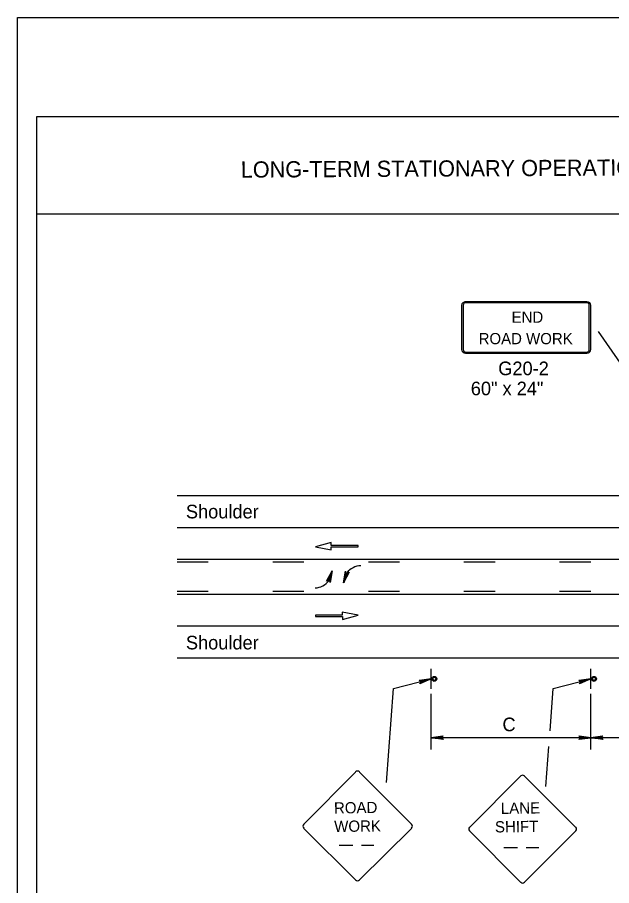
# Model space of a CAD drawing. Extents: x -14145 to -13521, y 30244 to 30661.
# Drawn here: x -13858.17 to -13849, y 30328.91 to 30342.31 of the extents above; entities that cross this region are included whole.
import ezdxf

# ---------------------------------------------------------------- set-up
doc = ezdxf.new("R2010")
doc.units = 0
for name, color, linetype in [('1', 7, 'Continuous'), ('10', 7, 'Continuous'), ('2', 7, 'Continuous'), ('3', 7, 'Continuous'), ('4', 7, 'Continuous'), ('61', 7, 'Continuous')]:
    doc.layers.add(name, color=color, linetype=linetype)

msp = doc.modelspace()

# ---------------------------------------------------------------- linework, layer by layer
at = {"layer": '1'}
for p, q in [((-13851.316, 30337.867), (-13851.316, 30337.179)), ((-13851.291, 30337.867), (-13851.291, 30337.179)), ((-13849.382, 30337.918), (-13851.255, 30337.918)), ((-13849.382, 30337.918), (-13851.255, 30337.918)), ((-13849.382, 30337.903), (-13851.255, 30337.903)), ((-13849.382, 30337.903), (-13851.255, 30337.903)), ((-13849.346, 30337.179), (-13849.346, 30337.867)), ((-13849.321, 30337.179), (-13849.321, 30337.867)), ((-13851.255, 30337.142), (-13849.382, 30337.142)), ((-13851.255, 30337.127), (-13849.382, 30337.127)), ((-13855.708, 30334.928), (-13828.62, 30334.928)), ((-13855.708, 30334.436), (-13828.62, 30334.436)), ((-13853.331, 30334.204), (-13853.572, 30334.138)), ((-13853.331, 30334.159), (-13853.331, 30334.204)), ((-13853.572, 30334.138), (-13853.328, 30334.092)), ((-13852.914, 30334.159), (-13853.331, 30334.159)), ((-13853.328, 30334.092), (-13853.328, 30334.137)), ((-13853.328, 30334.137), (-13852.914, 30334.137)), ((-13852.914, 30334.137), (-13852.914, 30334.159)), ((-13855.708, 30333.944), (-13828.62, 30333.944)), ((-13855.228, 30333.902), (-13855.708, 30333.902)), ((-13853.752, 30333.902), (-13854.232, 30333.902)), ((-13852.276, 30333.902), (-13852.756, 30333.902)), ((-13850.8, 30333.902), (-13851.28, 30333.902)), ((-13849.324, 30333.902), (-13849.804, 30333.902)), ((-13853.367, 30333.614), (-13853.317, 30333.767)), ((-13853.087, 30333.734), (-13853.137, 30333.581)), ((-13855.228, 30333.449), (-13855.708, 30333.449)), ((-13855.708, 30333.406), (-13844.119, 30333.406)), ((-13853.752, 30333.449), (-13854.232, 30333.449)), ((-13852.276, 30333.449), (-13852.756, 30333.449)), ((-13850.8, 30333.449), (-13851.28, 30333.449)), ((-13849.324, 30333.449), (-13849.804, 30333.449)), ((-13852.914, 30333.083), (-13853.158, 30333.129)), ((-13853.158, 30333.129), (-13853.158, 30333.084)), ((-13853.158, 30333.084), (-13853.572, 30333.084)), ((-13853.572, 30333.084), (-13853.572, 30333.062)), ((-13853.572, 30333.062), (-13853.156, 30333.062)), ((-13853.156, 30333.017), (-13852.914, 30333.083)), ((-13853.156, 30333.062), (-13853.156, 30333.017)), ((-13855.708, 30332.915), (-13828.62, 30332.915)), ((-13855.708, 30332.423), (-13828.62, 30332.423)), ((-13851.787, 30331.943), (-13851.787, 30332.255)), ((-13851.787, 30331.943), (-13851.787, 30332.255)), ((-13849.322, 30331.943), (-13849.322, 30332.255)), ((-13849.322, 30331.943), (-13849.322, 30332.255)), ((-13852.37, 30331.95), (-13851.787, 30332.099)), ((-13849.905, 30331.95), (-13849.322, 30332.099)), ((-13852.476, 30330.499), (-13852.37, 30331.95)), ((-13849.952, 30331.296), (-13849.904, 30331.949)), ((-13851.788, 30331.011), (-13851.788, 30331.867)), ((-13849.323, 30331.011), (-13849.323, 30331.867)), ((-13849.323, 30331.191), (-13851.788, 30331.191)), ((-13846.858, 30331.191), (-13849.323, 30331.191)), ((-13850.015, 30330.437), (-13849.969, 30331.054)), ((-13852.957, 30330.661), (-13853.752, 30329.858)), ((-13852.088, 30329.858), (-13852.891, 30330.661)), ((-13851.197, 30329.807), (-13850.401, 30330.601)), ((-13850.349, 30330.601), (-13849.553, 30329.807)), ((-13853.752, 30329.792), (-13852.957, 30328.997)), ((-13852.891, 30328.997), (-13852.088, 30329.792)), ((-13850.401, 30328.958), (-13851.197, 30329.753)), ((-13849.553, 30329.753), (-13850.349, 30328.958)), ((-13853.205, 30329.533), (-13852.994, 30329.533)), ((-13852.862, 30329.533), (-13852.669, 30329.533)), ((-13850.663, 30329.494), (-13850.452, 30329.494)), ((-13850.32, 30329.494), (-13850.127, 30329.494))]:
    msp.add_line(p, q, dxfattribs=at)
for points in [[(-13853.389, 30333.611), (-13853.377, 30333.617), (-13853.317, 30333.767), (-13853.389, 30333.611), (-13853.401, 30333.605), (-13853.317, 30333.767), (-13853.359, 30333.611), (-13853.347, 30333.599), (-13853.317, 30333.767), (-13853.347, 30333.587), (-13853.347, 30333.599)], [(-13853.389, 30333.611), (-13853.377, 30333.617), (-13853.317, 30333.767), (-13853.389, 30333.611), (-13853.401, 30333.605), (-13853.317, 30333.767), (-13853.359, 30333.611), (-13853.347, 30333.599), (-13853.317, 30333.767), (-13853.347, 30333.587), (-13853.347, 30333.599)], [(-13853.066, 30333.737), (-13853.078, 30333.731), (-13853.138, 30333.581), (-13853.066, 30333.737), (-13853.054, 30333.743), (-13853.138, 30333.581), (-13853.096, 30333.737), (-13853.108, 30333.749), (-13853.138, 30333.581), (-13853.108, 30333.761), (-13853.108, 30333.749)], [(-13853.066, 30333.737), (-13853.078, 30333.731), (-13853.138, 30333.581), (-13853.066, 30333.737), (-13853.054, 30333.743), (-13853.138, 30333.581), (-13853.096, 30333.737), (-13853.108, 30333.749), (-13853.138, 30333.581), (-13853.108, 30333.761), (-13853.108, 30333.749)], [(-13851.967, 30332.075), (-13851.955, 30332.063), (-13851.787, 30332.099), (-13851.967, 30332.075), (-13851.973, 30332.081), (-13851.787, 30332.099), (-13851.949, 30332.045), (-13851.955, 30332.033), (-13851.787, 30332.099), (-13851.961, 30332.021), (-13851.955, 30332.033)], [(-13849.502, 30332.075), (-13849.49, 30332.063), (-13849.322, 30332.099), (-13849.502, 30332.075), (-13849.508, 30332.081), (-13849.322, 30332.099), (-13849.484, 30332.045), (-13849.49, 30332.033), (-13849.322, 30332.099), (-13849.496, 30332.021), (-13849.49, 30332.033)], [(-13851.608, 30331.173), (-13851.614, 30331.185), (-13851.788, 30331.191), (-13851.608, 30331.173), (-13851.602, 30331.161), (-13851.788, 30331.191), (-13851.614, 30331.203), (-13851.608, 30331.215), (-13851.788, 30331.191), (-13851.602, 30331.221), (-13851.608, 30331.215)], [(-13849.503, 30331.215), (-13849.491, 30331.197), (-13849.323, 30331.191), (-13849.503, 30331.215), (-13849.509, 30331.221), (-13849.323, 30331.191), (-13849.491, 30331.179), (-13849.503, 30331.167), (-13849.323, 30331.191), (-13849.509, 30331.161), (-13849.503, 30331.167)], [(-13849.143, 30331.173), (-13849.149, 30331.185), (-13849.323, 30331.191), (-13849.143, 30331.173), (-13849.137, 30331.161), (-13849.323, 30331.191), (-13849.149, 30331.203), (-13849.143, 30331.215), (-13849.323, 30331.191), (-13849.137, 30331.221), (-13849.143, 30331.215)]]:
    msp.add_lwpolyline(points, dxfattribs=at)
for centre, radius in [((-13851.738, 30332.099), 0.0385), ((-13851.738, 30332.099), 0.0243), ((-13849.273, 30332.099), 0.0385), ((-13849.273, 30332.099), 0.0243)]:
    msp.add_circle(centre, radius, dxfattribs=at)
for centre, radius, start, end in [((-13852.868, 30333.575), 0.27, 91.2061, 143.8714), ((-13853.585, 30333.773), 0.27, 271.2061, 323.8714), ((-13852.924, 30330.629), 0.0465, 45, 135), ((-13850.375, 30330.575), 0.0376, 45, 135), ((-13853.719, 30329.826), 0.0465, 135, 225), ((-13852.121, 30329.826), 0.0465, 315, 45), ((-13851.169, 30329.781), 0.0376, 135, 225), ((-13849.579, 30329.781), 0.0376, 315, 45), ((-13852.924, 30329.031), 0.0465, 225, 315), ((-13850.374, 30328.986), 0.0376, 225, 315)]:
    msp.add_arc(centre, radius, start, end, dxfattribs=at)
for centre, major_axis, ratio, start_param, end_param in [((-13851.255, 30337.866), (0.0609, 0), 0.839899, 1.570796, 3.141593), ((-13851.255, 30337.866), (0, -0.0365), 0.999938, 3.141593, 4.712389), ((-13849.382, 30337.866), (-0.0609, 0), 0.839899, 3.141593, 4.712389), ((-13849.382, 30337.866), (0, 0.0365), 0.999938, 4.712389, 6.283185), ((-13851.255, 30337.179), (0.0609, 0), 0.839899, 3.141593, 4.712389), ((-13851.255, 30337.179), (0, -0.0365), 0.999938, 4.712389, 6.283185), ((-13849.382, 30337.179), (0, 0.0365), 0.999938, 3.141593, 4.712389), ((-13849.382, 30337.179), (-0.0609, 0), 0.839899, 1.570796, 3.141593)]:
    msp.add_ellipse(centre, major_axis=major_axis, ratio=ratio, start_param=start_param, end_param=end_param, dxfattribs=at)
at = {"layer": '10'}
for p, q in [((-13857.874, 30340.777), (-13826.422, 30340.777)), ((-13857.874, 30318.207), (-13857.874, 30340.777)), ((-13857.874, 30339.277), (-13826.422, 30339.277))]:
    msp.add_line(p, q, dxfattribs=at)
at = {"layer": '3'}
msp.add_lwpolyline([(-13849.21, 30337.458), (-13848.153, 30335.944)], dxfattribs=at)
at = {"layer": '61'}
msp.add_lwpolyline([(-13858.174, 30342.307), (-13825.174, 30342.307), (-13825.174, 30316.807), (-13858.174, 30316.807)], close=True, dxfattribs=at)

# ---------------------------------------------------------------- texts
at = {"layer": '1'}
for s, p in [('END', (-13850.545, 30337.594)), ('ROAD WORK', (-13851.054, 30337.263))]:
    msp.add_text(s, height=0.173, dxfattribs=at).set_placement(p)
for s, height, rotation, p in [('ROAD', 0.1735, 0.7566, (-13853.286, 30330.02)), ('LANE', 0.1735, 0.7566, (-13850.71, 30330.014)), ('WORK', 0.1733, 0.7588, (-13853.282, 30329.735)), ('SHIFT', 0.1733, 0.7588, (-13850.801, 30329.728))]:
    msp.add_text(s, height=height, rotation=rotation, dxfattribs=at).set_placement(p)
at = {"layer": '2'}
for s, p in [('G20-2', (-13850.751, 30336.785)), ('60" x 24"', (-13851.175, 30336.475)), ('Shoulder', (-13855.572, 30334.575)), ('Shoulder', (-13855.572, 30332.553)), ('C', (-13850.686, 30331.291))]:
    msp.add_text(s, height=0.21, dxfattribs=at).set_placement(p)
at = {"layer": '4'}
msp.add_text('LONG-TERM STATIONARY OPERATION - THREE-LANE, TWO-WAY ROADWAY WITH CENTER LANE, LEFT TURN ONLY PATTERN', height=0.250002, rotation=0.31, dxfattribs=at).set_placement((-13854.725, 30339.833))

doc.saveas('drawing.dxf')
